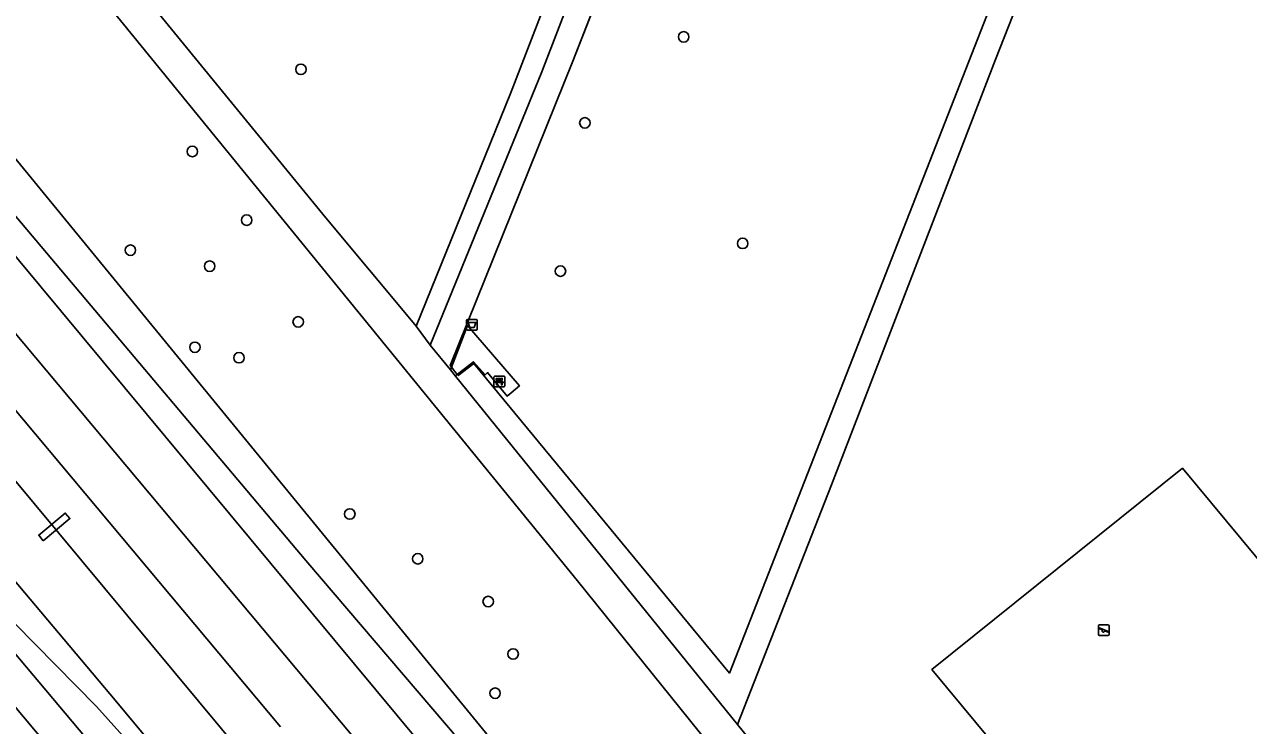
# Model space of a CAD drawing. Extents: x 159888 to 160761, y 384031 to 384750.
# Drawn here: x 160072.4 to 160186.6, y 384311.4 to 384376.9 of the extents above; entities that cross this region are included whole.
import ezdxf

# ---------------------------------------------------------------- set-up
doc = ezdxf.new("R2010")
doc.units = 0
for name, color, linetype in [('IMGEO_Afvalbak', 7, 'Continuous'), ('IMGEO_Bank', 7, 'Continuous'), ('IMGEO_Boom', 7, 'Continuous'), ('IMGEO_Geluidsscherm', 7, 'Continuous'), ('IMGEO_Groenvoorziening', 7, 'Continuous'), ('IMGEO_Haag', 7, 'Continuous'), ('IMGEO_Hek', 7, 'Continuous'), ('IMGEO_Loofbos', 7, 'Continuous'), ('IMGEO_Overweg_gesloten', 7, 'Continuous'), ('IMGEO_Speelvoorziening', 7, 'Continuous'), ('IMGEO_Spoor', 7, 'Continuous'), ('IMGEO_Spoorbaan_halfverhard', 7, 'Continuous'), ('IMGEO_Struiken', 7, 'Continuous'), ('IMGEO_Voetpad_gesloten', 7, 'Continuous'), ('IMGEO_Voetpad_open', 7, 'Continuous')]:
    doc.layers.add(name, color=color, linetype=linetype)

msp = doc.modelspace()

# ---------------------------------------------------------------- linework, layer by layer
at = {"layer": 'IMGEO_Afvalbak'}
for p, q in [((160113.69, 384348.42), (160113.69, 384349.21)), ((160113.69, 384349.21), (160113.69, 384348.42)), ((160113.79, 384349.31), (160114.58, 384349.31)), ((160114.58, 384349.31), (160113.79, 384349.31)), ((160114.68, 384349.21), (160114.68, 384348.42)), ((160114.68, 384348.42), (160114.68, 384349.21)), ((160114.58, 384348.32), (160113.79, 384348.32)), ((160113.79, 384348.32), (160114.58, 384348.32))]:
    msp.add_line(p, q, dxfattribs=at)
msp.add_lwpolyline([(160113.84, 384349.03), (160114.54, 384349.03), (160114.39, 384348.56), (160113.98, 384348.56), (160113.84, 384349.03)], dxfattribs=at)
for centre, start, end in [((160113.79, 384349.21), 90, 180), ((160113.79, 384349.21), 90, 180), ((160114.58, 384349.21), 0, 90), ((160114.58, 384349.21), 360, 90), ((160113.79, 384348.42), 180, 270), ((160113.79, 384348.42), 180, 270), ((160114.58, 384348.42), 270, 0), ((160114.58, 384348.42), 270, 0)]:
    msp.add_arc(centre, 0.1, start, end, dxfattribs=at)
at = {"layer": 'IMGEO_Bank'}
for p, q in [((160116.24, 384343.09), (160116.24, 384343.93)), ((160116.24, 384343.93), (160116.24, 384343.09)), ((160116.32, 384344.02), (160117.16, 384344.02)), ((160117.16, 384344.02), (160116.32, 384344.02)), ((160117.24, 384343.94), (160117.24, 384343.1)), ((160117.24, 384343.1), (160117.24, 384343.94)), ((160117.17, 384343.02), (160116.33, 384343.02)), ((160116.33, 384343.02), (160117.17, 384343.02)), ((160116.94, 384343.42), (160116.54, 384343.42)), ((160116.55, 384343.52), (160116.55, 384343.63)), ((160116.59, 384343.63), (160116.59, 384343.52)), ((160116.88, 384343.64), (160116.6, 384343.64)), ((160116.6, 384343.52), (160116.88, 384343.52)), ((160116.89, 384343.52), (160116.89, 384343.63)), ((160116.93, 384343.63), (160116.93, 384343.52))]:
    msp.add_line(p, q, dxfattribs=at)
for points in [[(160116.49, 384343.42), (160116.35, 384343.42), (160116.46, 384343.52), (160116.54, 384343.52)], [(160116.54, 384343.64), (160116.46, 384343.64), (160116.46, 384343.8), (160117.02, 384343.8), (160117.02, 384343.64), (160116.94, 384343.64)], [(160116.54, 384343.41), (160116.54, 384343.2), (160116.49, 384343.2), (160116.49, 384343.41)], [(160116.94, 384343.52), (160117.02, 384343.52), (160117.13, 384343.42), (160116.99, 384343.42)], [(160116.99, 384343.41), (160116.99, 384343.2), (160116.94, 384343.2), (160116.94, 384343.41)]]:
    msp.add_lwpolyline(points, dxfattribs=at)
for centre, radius, start, end in [((160116.32, 384343.94), 0.0779, 92.4484, 184.2845), ((160116.32, 384343.94), 0.0779, 92.4484, 184.2845), ((160117.16, 384343.94), 0.0779, 2.4484, 94.2845), ((160117.16, 384343.94), 0.0779, 2.4484, 94.2845), ((160116.32, 384343.1), 0.0779, 182.4484, 274.2845), ((160116.32, 384343.1), 0.0779, 182.4484, 274.2845), ((160116.49, 384343.41), 0.00671, 2.8957, 87.1043), ((160116.54, 384343.63), 0.00671, 2.8957, 87.1043), ((160116.54, 384343.52), 0.00671, 272.8957, 357.1043), ((160116.55, 384343.41), 0.00671, 92.8957, 177.1043), ((160116.6, 384343.63), 0.00671, 92.8957, 177.1043), ((160116.6, 384343.52), 0.00671, 182.8957, 267.1043), ((160116.88, 384343.63), 0.00671, 2.8957, 87.1043), ((160116.88, 384343.52), 0.00671, 272.8957, 357.1043), ((160116.94, 384343.63), 0.00671, 92.8957, 177.1043), ((160116.94, 384343.52), 0.00671, 182.8957, 267.1043), ((160116.94, 384343.41), 0.00671, 2.8957, 87.1043), ((160116.99, 384343.41), 0.00671, 92.8957, 177.1043), ((160117.16, 384343.1), 0.0779, 272.4484, 4.2845), ((160117.16, 384343.1), 0.0779, 272.4484, 4.2845)]:
    msp.add_arc(centre, radius, start, end, dxfattribs=at)
at = {"layer": 'IMGEO_Boom'}
for centre in [(160133.94, 384375.69), (160098.23, 384372.66), (160124.72, 384367.66), (160088.1, 384364.99), (160093.17, 384358.58), (160139.44, 384356.41), (160082.32, 384355.77), (160089.72, 384354.28), (160122.44, 384353.82), (160097.98, 384349.08), (160088.34, 384346.71), (160092.45, 384345.73), (160102.79, 384331.14), (160109.13, 384326.96), (160115.7, 384322.97), (160118.03, 384318.07), (160116.34, 384314.41)]:
    msp.add_circle(centre, 0.489, dxfattribs=at)
at = {"layer": 'IMGEO_Geluidsscherm'}
msp.add_lwpolyline([(159928.14, 384520), (159956.3, 384486.06), (159984.45, 384452.39), (159994.86, 384439.66), (160057.87, 384364.37), (160058.58, 384363.52), (160186.92, 384210.17), (160187.62, 384209.32), (160209.14, 384183.62), (160224.18, 384165.6), (160273.86, 384106.4), (160304.38, 384069.77), (160308.05, 384065.41), (160311.65, 384061.14)], dxfattribs=at)
at = {"layer": 'IMGEO_Groenvoorziening'}
for points in [[(160143.27, 384423.7), (160144.35, 384426.62), (160145.67, 384428.37), (160145.25, 384428.69), (160143.68, 384429.87), (160142.81, 384429.08), (160141.95, 384426.92), (160136.57, 384413.76), (160130.26, 384397.27), (160120.72, 384372.42), (160110.28, 384346.92), (160112.17, 384344.59), (160112.27, 384344.85), (160112.15, 384345), (160123.61, 384373.43)], [(160114.37, 384345.2), (160112.9, 384344.06), (160112.82, 384344.16), (160112.64, 384344.01), (160138.95, 384311.5), (160147.73, 384333.86), (160163.02, 384373.59), (160175.71, 384405.84), (160174.57, 384406.69), (160148.81, 384426.02), (160147.49, 384424.24), (160172.87, 384404.92), (160138.22, 384316.29)], [(160172.87, 384404.92), (160147.49, 384424.24), (160147.35, 384424.05), (160149.74, 384422.25), (160148.11, 384420.09), (160143.27, 384423.7), (160123.61, 384373.43), (160112.15, 384345), (160112.27, 384344.85), (160113.78, 384348.74), (160118.62, 384343.12), (160117.46, 384342.15), (160115.64, 384344.35), (160115.41, 384344.13), (160114.33, 384345.35), (160112.82, 384344.16), (160112.9, 384344.06), (160114.37, 384345.2), (160138.22, 384316.29)], [(160225.48, 384281.16), (160180.47, 384335.41), (160157.09, 384316.61), (160202.4, 384262)], [(160225.48, 384281.16), (160202.4, 384262), (160157.09, 384316.61), (160180.47, 384335.41)]]:
    msp.add_lwpolyline(points, close=True, dxfattribs=at)
for points in [[(160175.71, 384405.84), (160163.02, 384373.59), (160147.73, 384333.86), (160138.95, 384311.5), (160147.59, 384300.82), (160203.85, 384231.89), (160204.75, 384231.01), (160205.44, 384230.57), (160206.73, 384230.25), (160249.18, 384219.69)], [(160076.52, 384388.24), (160100.55, 384358.79), (160108.69, 384349.03), (160108.98, 384348.69), (160117.78, 384370.4), (160122.4, 384382.35), (160124.13, 384386.84)]]:
    msp.add_lwpolyline(points, dxfattribs=at)
at = {"layer": 'IMGEO_Haag'}
for points in [[(160144.35, 384426.62), (160145.67, 384428.37), (160145.25, 384428.69), (160143.68, 384429.87), (160142.81, 384429.08), (160141.95, 384426.92), (160136.57, 384413.76), (160130.26, 384397.27), (160120.72, 384372.42), (160110.28, 384346.92), (160112.17, 384344.59), (160112.27, 384344.85), (160112.15, 384345), (160123.61, 384373.43), (160143.27, 384423.7)], [(160114.37, 384345.2), (160112.9, 384344.06), (160112.82, 384344.16), (160112.64, 384344.01), (160138.95, 384311.5), (160147.73, 384333.86), (160163.02, 384373.59), (160175.71, 384405.84), (160174.57, 384406.69), (160148.81, 384426.02), (160147.49, 384424.24), (160172.87, 384404.92), (160138.22, 384316.29)]]:
    msp.add_lwpolyline(points, close=True, dxfattribs=at)
at = {"layer": 'IMGEO_Hek'}
for points in [[(160112.27, 384344.85), (160112.15, 384345), (160123.61, 384373.43), (160144.35, 384426.62)], [(160147.49, 384424.24), (160172.87, 384404.92), (160138.22, 384316.29), (160114.37, 384345.2), (160112.9, 384344.06), (160112.82, 384344.16)], [(160112.82, 384344.16), (160112.27, 384344.85)]]:
    msp.add_lwpolyline(points, dxfattribs=at)
at = {"layer": 'IMGEO_Loofbos'}
for points in [[(160072.93, 384390.62), (160080.28, 384410.23), (160070.65, 384413.88), (160073.45, 384421.36), (160040.16, 384434.89), (160042.33, 384440.12), (160041.78, 384440.35), (160036.85, 384442.37), (160048.8, 384470.6), (160010.3, 384467.63), (160015.09, 384434.65), (160015.72, 384432.64), (160015.93, 384431.8), (160018.42, 384428.78), (160036.55, 384406.81), (160036.71, 384406.61), (160065.24, 384372.03), (160065.98, 384371.13), (160066.68, 384370.29), (160193.35, 384215.55)], [(160144.16, 384299.92), (160124.02, 384324.91), (160073.55, 384386.87)]]:
    msp.add_lwpolyline(points, dxfattribs=at)
at = {"layer": 'IMGEO_Overweg_gesloten'}
msp.add_lwpolyline([(160074.17, 384328.65), (160076.68, 384330.71), (160076.25, 384331.23), (160073.77, 384329.17)], close=True, dxfattribs=at)
at = {"layer": 'IMGEO_Speelvoorziening'}
for p, q in [((160172.63, 384319.9), (160172.63, 384320.7)), ((160172.63, 384320.7), (160172.63, 384319.9)), ((160173.01, 384320.32), (160172.67, 384320.46)), ((160172.69, 384320.52), (160173.57, 384320.17)), ((160172.73, 384320.8), (160173.52, 384320.8)), ((160173.52, 384320.8), (160172.73, 384320.8)), ((160173.55, 384320.11), (160173.21, 384320.24)), ((160173.62, 384320.7), (160173.62, 384319.9)), ((160173.62, 384319.9), (160173.62, 384320.7)), ((160173.52, 384319.8), (160172.73, 384319.8)), ((160172.73, 384319.8), (160173.52, 384319.8))]:
    msp.add_line(p, q, dxfattribs=at)
for centre, radius, start, end in [((160172.73, 384320.7), 0.1, 90, 180), ((160172.73, 384320.7), 0.1, 90, 180), ((160172.68, 384320.49), 0.0327, 68.078, 248.078), ((160173.09, 384320.23), 0.12, 130.9928, 5.1632), ((160173.52, 384320.7), 0.1, 0, 90), ((160173.52, 384320.7), 0.1, 360, 90), ((160173.56, 384320.14), 0.0327, 248.078, 68.078), ((160172.73, 384319.9), 0.1, 180, 270), ((160172.73, 384319.9), 0.1, 180, 270), ((160173.52, 384319.9), 0.1, 270, 0), ((160173.52, 384319.9), 0.1, 270, 0)]:
    msp.add_arc(centre, radius, start, end, dxfattribs=at)
at = {"layer": 'IMGEO_Spoor'}
for points in [[(159920.54, 384522.03), (159933.61, 384506.16), (159966.33, 384466.67), (160096.34, 384311.28)], [(159917.5, 384519.49), (159923.77, 384511.88), (159975.05, 384449.8), (160007.84, 384410.37), (160069.03, 384337.3), (160092.96, 384308.5)], [(159911.08, 384514.13), (159965.63, 384450.73), (160011.8, 384396.28), (160059.06, 384339.67), (160080.41, 384314.36)], [(160071.54, 384320.91), (160079.15, 384313.17)], [(160070.17, 384319.77), (160119.8, 384260.67), (160136.98, 384240.02), (160223.23, 384136.98)], [(160080.41, 384314.36), (160110.81, 384277.87)], [(160079.15, 384313.17), (160110.81, 384277.87)]]:
    msp.add_lwpolyline(points, dxfattribs=at)
at = {"layer": 'IMGEO_Spoorbaan_halfverhard'}
msp.add_lwpolyline([(160186.92, 384210.17), (160058.58, 384363.52), (160058.5, 384363.45), (160057.79, 384364.29), (160057.88, 384364.36), (159994.86, 384439.66), (159984.45, 384452.39), (159956.3, 384486.06), (159929.88, 384517.35), (159929.87, 384517.37), (159928.66, 384518.8), (159927.89, 384519.69), (159926.38, 384518.56), (159922.39, 384523.58), (159906.29, 384510.13), (159907.6, 384508.1), (159907.34, 384507.91), (159975.71, 384427.72), (159989.39, 384411.37), (160103.57, 384274.89), (160218.42, 384137.97)], dxfattribs=at)
msp.add_lwpolyline([(160074.17, 384328.65), (160073.77, 384329.17), (160076.25, 384331.23), (160076.68, 384330.71)], close=True, dxfattribs=at)
at = {"layer": 'IMGEO_Struiken'}
for points in [[(160193.35, 384215.55), (160066.68, 384370.29), (160063.96, 384368.01), (160098.7, 384326.81), (160118.19, 384303.94), (160144.99, 384271.02), (160191.68, 384214.15)], [(160191.68, 384214.15), (160144.99, 384271.02), (160118.19, 384303.94), (160098.7, 384326.81), (160063.96, 384368.01), (160062.17, 384366.51), (160187.4, 384215.74), (160189.87, 384212.64)], [(160058.81, 384363.7), (160058.73, 384363.64), (160058.58, 384363.52), (160186.92, 384210.17), (160187.03, 384210.26), (160187.11, 384210.33), (160189.87, 384212.64), (160187.4, 384215.74), (160062.17, 384366.51)]]:
    msp.add_lwpolyline(points, close=True, dxfattribs=at)
at = {"layer": 'IMGEO_Voetpad_gesloten'}
msp.add_lwpolyline([(160120.72, 384372.42), (160130.26, 384397.27), (160136.57, 384413.76), (160141.95, 384426.92), (160142.81, 384429.08), (160143.68, 384429.87), (160140.94, 384431.97), (160140.98, 384430.66), (160140.06, 384427.93), (160139.41, 384426.68), (160128.08, 384397.06), (160124.13, 384386.84), (160122.4, 384382.35), (160117.78, 384370.4), (160108.98, 384348.69), (160110.28, 384346.92)], close=True, dxfattribs=at)
for points in [[(160147.59, 384300.82), (160138.95, 384311.5), (160112.64, 384344.01), (160112.17, 384344.59), (160110.28, 384346.92), (160108.98, 384348.69), (160108.69, 384349.03), (160100.55, 384358.79), (160076.52, 384388.24)], [(160073.55, 384386.87), (160124.02, 384324.91), (160144.16, 384299.92), (160184.98, 384250), (160202.48, 384228.38)]]:
    msp.add_lwpolyline(points, dxfattribs=at)
at = {"layer": 'IMGEO_Voetpad_open'}
for points in [[(160112.82, 384344.16), (160114.33, 384345.35), (160115.41, 384344.13), (160115.64, 384344.35), (160117.46, 384342.15), (160118.62, 384343.12), (160113.78, 384348.74), (160112.27, 384344.85)], [(160112.27, 384344.85), (160112.17, 384344.59), (160112.64, 384344.01), (160112.82, 384344.16)]]:
    msp.add_lwpolyline(points, close=True, dxfattribs=at)

doc.saveas('drawing.dxf')
